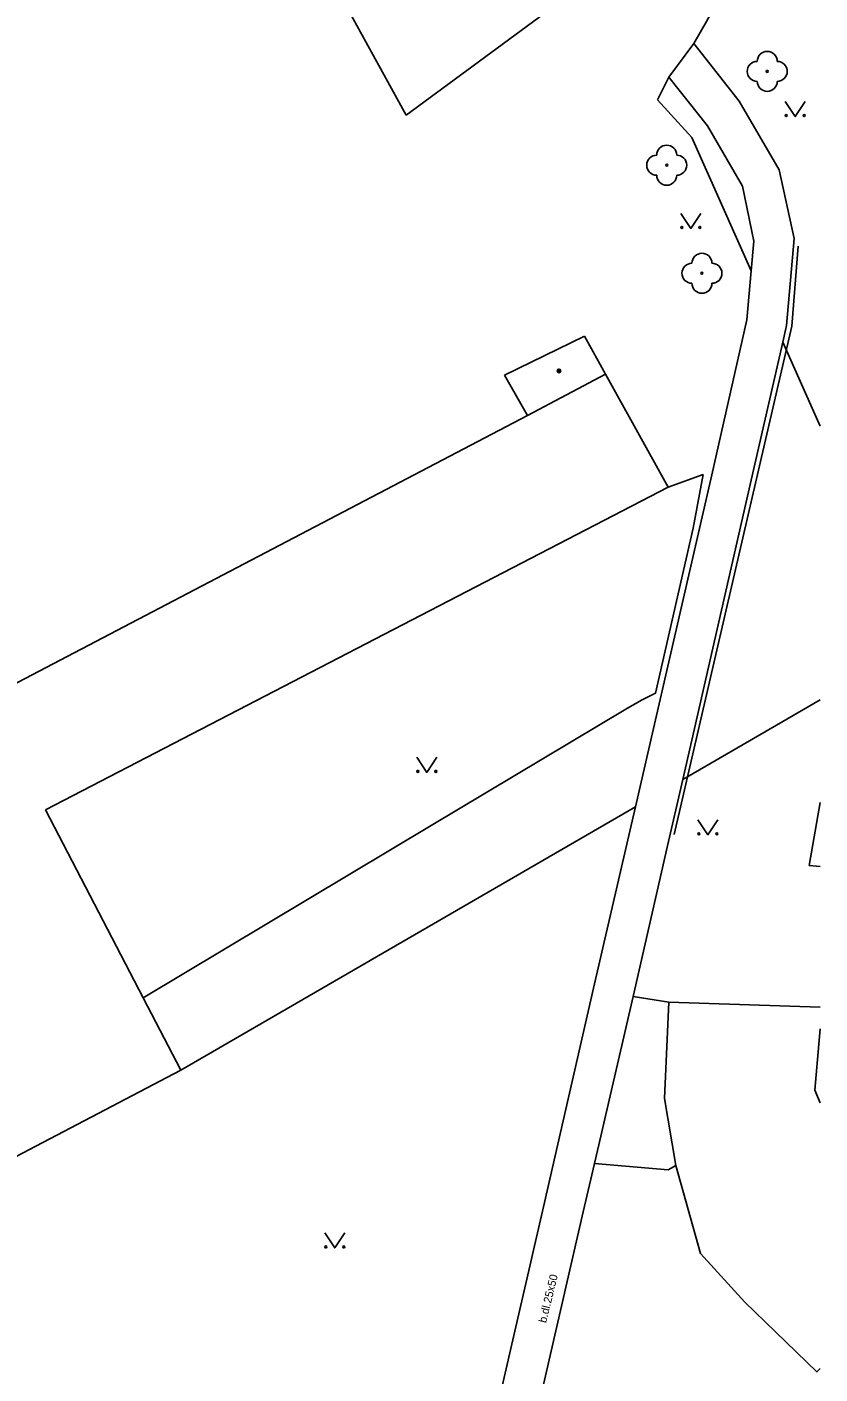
# Model space of a CAD drawing. Extents: x -600391 to -599491, y -1160176 to -1159402.
# Drawn here: x -599530.4 to -599490.8, y -1159905.6 to -1159838.3 of the extents above; entities that cross this region are included whole.
import ezdxf

# ---------------------------------------------------------------- set-up
doc = ezdxf.new("R2010")
doc.units = 0
for name, color, linetype in [('Level 10', 7, 'Continuous'), ('Level 11', 7, 'Continuous'), ('Level 22', 7, 'Continuous'), ('Level 36', 7, 'Continuous'), ('Level 39', 7, 'Continuous'), ('Level 40', 7, 'Continuous'), ('Level 5', 7, 'Continuous'), ('Level 51', 7, 'Continuous'), ('Level 52', 7, 'Continuous'), ('Level 7', 7, 'Continuous'), ('Level 8', 7, 'Continuous'), ('Level 9', 7, 'Continuous')]:
    doc.layers.add(name, color=color, linetype=linetype)

msp = doc.modelspace()

# ---------------------------------------------------------------- linework, layer by layer
at = {"layer": 'Level 10'}
for points in [[(-599490.773, -1159824.681), (-599490.89, -1159825.1), (-599492, -1159828.42), (-599493.41, -1159831.88), (-599495.14, -1159835.61), (-599496.44, -1159837.99), (-599497.07, -1159839.08)], [(-599498.32, -1159840.77), (-599497.07, -1159839.08)], [(-599498.32, -1159840.77), (-599498.89, -1159841.91)]]:
    msp.add_lwpolyline(points, dxfattribs=at)
at = {"layer": 'Level 11'}
msp.add_line((-599490.773, -1159887.247), (-599498.33, -1159886.99), dxfattribs=at)
for points in [[(-599497.07, -1159839.08), (-599494.82, -1159841.97), (-599492.82, -1159845.4), (-599492.06, -1159848.84), (-599492.44, -1159853.18), (-599492.63, -1159854.02), (-599494.26, -1159861.12), (-599496.78, -1159872.16), (-599497.63, -1159875.87), (-599498.39, -1159879.18), (-599500.11, -1159886.72), (-599502.04, -1159895.05), (-599502.6, -1159897.48), (-599505, -1159907.92), (-599506.56, -1159914.68), (-599507.31, -1159917.96)], [(-599498.32, -1159840.77), (-599496.4, -1159843.2), (-599494.65, -1159846.21), (-599494.08, -1159848.97), (-599494.21, -1159850.45), (-599494.43, -1159852.9), (-599496.18, -1159860.64), (-599498.71, -1159871.66), (-599499.99, -1159877.24), (-599500.37, -1159878.88), (-599502.09, -1159886.29), (-599504.54, -1159897.01), (-599506.94, -1159907.49), (-599508.57, -1159914.6), (-599509.23, -1159917.47)], [(-599498.36, -1159861.26), (-599496.61, -1159860.63)], [(-599510.2, -1159878.17), (-599524.57, -1159886.78)], [(-599500.11, -1159886.72), (-599498.33, -1159886.99), (-599498.54, -1159891.81), (-599497.98, -1159895.16), (-599498.35, -1159895.37), (-599502.04, -1159895.05)], [(-599490.773, -1159888.321), (-599491.04, -1159891.4), (-599490.773, -1159892.022)], [(-599497.98, -1159895.16), (-599496.75, -1159899.55), (-599494.53, -1159901.98), (-599490.93, -1159905.47), (-599490.773, -1159905.305)]]:
    msp.add_lwpolyline(points, dxfattribs=at)
at = {"layer": 'Level 22'}
for centre in [(-599493.41, -1159840.48), (-599498.43, -1159845.17), (-599496.67, -1159850.57)]:
    msp.add_circle(centre, 0.05, dxfattribs=at)
for centre, start, end in [((-599493.91, -1159840.48), 90, 270), ((-599493.41, -1159839.98), 0, 180), ((-599492.91, -1159840.48), 270, 90), ((-599493.41, -1159840.98), 180, 0), ((-599498.93, -1159845.17), 90, 270), ((-599498.43, -1159844.67), 0, 180), ((-599497.93, -1159845.17), 270, 90), ((-599498.43, -1159845.67), 180, 0), ((-599497.17, -1159850.57), 90, 270), ((-599496.67, -1159850.07), 0, 180), ((-599496.17, -1159850.57), 270, 90), ((-599496.67, -1159851.07), 180, 0)]:
    msp.add_arc(centre, 0.5, start, end, dxfattribs=at)
at = {"layer": 'Level 36'}
for points in [[(-599492.51, -1159841.99), (-599492.01, -1159842.74), (-599491.51, -1159841.99)], [(-599497.72, -1159847.58), (-599497.22, -1159848.33), (-599496.72, -1159847.58)], [(-599510.91, -1159874.76), (-599510.41, -1159875.51), (-599509.91, -1159874.76)], [(-599496.87, -1159877.88), (-599496.37, -1159878.63), (-599495.87, -1159877.88)], [(-599515.51, -1159898.53), (-599515.01, -1159899.28), (-599514.51, -1159898.53)]]:
    msp.add_lwpolyline(points, dxfattribs=at)
for centre in [(-599492.46, -1159842.69), (-599491.561, -1159842.69), (-599497.67, -1159848.28), (-599496.771, -1159848.28), (-599510.86, -1159875.46), (-599509.961, -1159875.46), (-599496.82, -1159878.58), (-599495.921, -1159878.58), (-599515.46, -1159899.23), (-599514.561, -1159899.23)]:
    msp.add_circle(centre, 0.05, dxfattribs=at)
at = {"layer": 'Level 39'}
for radius in [0.09, 0.0398]:
    msp.add_circle((-599503.81, -1159855.45), radius, dxfattribs=at)
at = {"layer": 'Level 5'}
for points in [[(-599506.53, -1159855.66), (-599502.53, -1159853.71)], [(-599502.53, -1159853.71), (-599501.48, -1159855.62)], [(-599505.39, -1159857.67), (-599506.53, -1159855.66)], [(-599501.48, -1159855.62), (-599505.39, -1159857.67)], [(-599501.48, -1159855.62), (-599498.36, -1159861.26)], [(-599532.27, -1159871.75), (-599505.39, -1159857.67)], [(-599498.36, -1159861.26), (-599529.46, -1159877.38)], [(-599529.46, -1159877.38), (-599524.57, -1159886.78), (-599522.69, -1159890.4)], [(-599522.69, -1159890.4), (-599531.3, -1159894.91)]]:
    msp.add_lwpolyline(points, dxfattribs=at)
at = {"layer": 'Level 51'}
for p, q in [((-599490.773, -1159858.211), (-599492.63, -1159854.02)), ((-599497.63, -1159875.87), (-599490.773, -1159871.894))]:
    msp.add_line(p, q, dxfattribs=at)
for points in [[(-599526.6, -1159815.07), (-599511.44, -1159842.67)], [(-599511.44, -1159842.67), (-599504.18, -1159837.32), (-599503.87, -1159837.09)], [(-599497.17, -1159843.78), (-599498.89, -1159841.91)], [(-599494.21, -1159850.45), (-599497.17, -1159843.78)], [(-599522.69, -1159890.4), (-599499.99, -1159877.24)]]:
    msp.add_lwpolyline(points, dxfattribs=at)
at = {"layer": 'Level 52'}
for p, q in [((-599491.31, -1159880.16), (-599490.773, -1159877.019)), ((-599490.773, -1159880.215), (-599491.31, -1159880.16))]:
    msp.add_line(p, q, dxfattribs=at)
at = {"layer": 'Level 7'}
for points in [[(-599499.69, -1159871.9), (-599498.99, -1159871.55), (-599497.11, -1159863.3), (-599496.61, -1159860.63)], [(-599510.2, -1159878.17), (-599500.48, -1159872.35)]]:
    msp.add_lwpolyline(points, dxfattribs=at)
at = {"layer": 'Level 8'}
msp.add_lwpolyline([(-599500.48, -1159872.35), (-599499.69, -1159871.9)], dxfattribs=at)
at = {"layer": 'Level 9'}
msp.add_lwpolyline([(-599491.87, -1159849.22), (-599492.18, -1159853.22), (-599498.05, -1159878.62)], dxfattribs=at)

# ---------------------------------------------------------------- texts
at = {"layer": 'Level 40'}
msp.add_text('b.dl.25x50', height=0.4, rotation=76.26304, dxfattribs=at).set_placement((-599504.45, -1159903.05))

doc.saveas('drawing.dxf')
